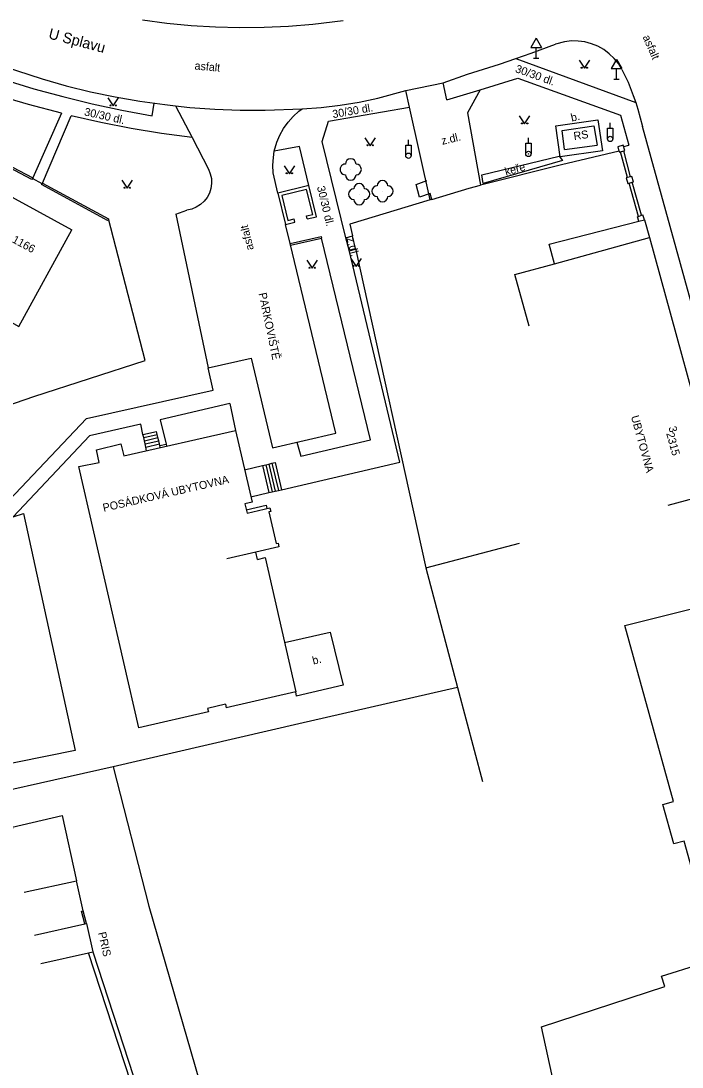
# Model space of a CAD drawing. Extents: x -584400 to -581602, y -1210894 to -1208793.
# Drawn here: x -583059.9 to -582997.9, y -1210608 to -1210509.9 of the extents above; entities that cross this region are included whole.
import ezdxf

# ---------------------------------------------------------------- set-up
doc = ezdxf.new("R2010")
doc.units = 0
for name, color, linetype in [('BUDOVY_MĚŘ', 7, 'Continuous'), ('BUDOVY_NEMĚŘ', 7, 'Continuous'), ('NÁZVY_ULIC_TOK_SMĚR', 7, 'Continuous'), ('POMOC_POPIS', 7, 'Continuous'), ('ROZHRANÍ_PLOCH', 7, 'Continuous'), ('ZELEŇ', 7, 'Continuous'), ('ZN_DOPLŇKOVÉ', 7, 'Continuous'), ('ZN_KULTUR', 7, 'Continuous'), ('Č_POPIS_EVID', 7, 'Continuous')]:
    doc.layers.add(name, color=color, linetype=linetype)

msp = doc.modelspace()

# ---------------------------------------------------------------- linework, layer by layer
at = {"layer": 'BUDOVY_MĚŘ'}
for points in [[(-583008.89, -1210521.94), (-583009.12, -1210520.16), (-583006.15, -1210519.74), (-583005.83, -1210521.55)], [(-583008.89, -1210521.94), (-583005.83, -1210521.55)], [(-583063.88, -1210524.71), (-583063.82, -1210524.74), (-583063.74, -1210524.78), (-583055.08, -1210529.47)], [(-583009.84, -1210532.66), (-583010.34, -1210530.84), (-583001.92, -1210528.67), (-583001.39, -1210528.53), (-583000.93, -1210530.21)], [(-583009.84, -1210532.66), (-583000.93, -1210530.21), (-582994.4, -1210554.01), (-582994.68, -1210554.09), (-582999.22, -1210555.33)], [(-583012.21, -1210538.5), (-583013.54, -1210533.68), (-583009.84, -1210532.66)], [(-583040.67, -1210573.96), (-583042.36, -1210574.35), (-583042.28, -1210574.66), (-583048.79, -1210576.16), (-583054.43, -1210551.67), (-583052.53, -1210551.29), (-583052.78, -1210550.1), (-583050.5, -1210549.53), (-583050.2, -1210550.67), (-583039.75, -1210548.3), (-583038.18, -1210555.01), (-583038.87, -1210555.17), (-583038.66, -1210556.05), (-583036.52, -1210555.53), (-583036.44, -1210555.88), (-583036.63, -1210555.93), (-583035.94, -1210558.89), (-583035.75, -1210558.84), (-583035.67, -1210559.19), (-583037.84, -1210559.69)], [(-583037.84, -1210559.69), (-583040.54, -1210560.32)], [(-583037.68, -1210560.38), (-583037.84, -1210559.69)], [(-583037.68, -1210560.38), (-583036.97, -1210560.21), (-583034.08, -1210572.78), (-583040.6, -1210574.28)], [(-582989.03, -1210597.01), (-582989.96, -1210593.6), (-582995.35, -1210595.1), (-582997.67, -1210586.78), (-582998.64, -1210587.05), (-582999.67, -1210583.35), (-582998.68, -1210583.07), (-583003.23, -1210566.57), (-582996.48, -1210564.9)], [(-583040.67, -1210573.96), (-583040.6, -1210574.28)], [(-583063.01, -1210586.17), (-583060.63, -1210585.62), (-583060.69, -1210585.48), (-583055.99, -1210584.37), (-583054.66, -1210590.5)], [(-583059.55, -1210591.56), (-583054.66, -1210590.5)], [(-583058.59, -1210595.61), (-583053.86, -1210594.54), (-583053.71, -1210594.51), (-583053.11, -1210597.16)], [(-583008.46, -1210616.01), (-583008.53, -1210615.79), (-583011.04, -1210604.2), (-582999.5, -1210600.4), (-582999.8, -1210599.45), (-582996.2, -1210598.31), (-582995.9, -1210599.26), (-582989.03, -1210597.01), (-582988.92, -1210597.4), (-582982.8, -1210595.66)], [(-583057.99, -1210598.26), (-583053.51, -1210597.25), (-583053.11, -1210597.16)]]:
    msp.add_lwpolyline(points, dxfattribs=at)
at = {"layer": 'BUDOVY_NEMĚŘ'}
msp.add_lwpolyline([(-583063.88, -1210524.71), (-583068.88, -1210533.59), (-583060.07, -1210538.55), (-583055.08, -1210529.47)], dxfattribs=at)
at = {"layer": 'ROZHRANÍ_PLOCH'}
for points in [[(-583048.45, -1210509.81), (-583046.18, -1210510.1), (-583043.91, -1210510.32), (-583041.62, -1210510.45), (-583039.33, -1210510.51), (-583037.05, -1210510.49), (-583034.76, -1210510.38), (-583032.48, -1210510.2), (-583029.66, -1210509.86)], [(-583056.04, -1210518.55), (-583059.16, -1210517.73), (-583062.26, -1210516.84), (-583065.33, -1210515.88), (-583068.38, -1210514.83), (-583071.41, -1210513.72), (-583074.4, -1210512.52), (-583077.36, -1210511.26), (-583079.06, -1210510.49), (-583080.38, -1210510.08)], [(-583003.51, -1210514.44), (-583003.84, -1210513.9), (-583004.25, -1210513.41), (-583004.71, -1210512.97), (-583005.22, -1210512.59), (-583005.78, -1210512.28), (-583006.37, -1210512.04), (-583006.98, -1210511.87), (-583007.62, -1210511.79), (-583008.25, -1210511.78), (-583008.89, -1210511.85), (-583009.75, -1210512.09)], [(-583066.96, -1210512.29), (-583065.01, -1210513.03), (-583057.88, -1210515.33), (-583055.61, -1210515.97), (-583053.32, -1210516.54), (-583051.02, -1210517.02), (-583048.7, -1210517.43), (-583046.36, -1210517.75), (-583045.36, -1210517.86)], [(-583013.45, -1210513.42), (-583012.02, -1210512.92), (-583009.75, -1210512.09)], [(-583067.63, -1210513.27), (-583061.37, -1210515.43), (-583058.66, -1210516.26), (-583055.92, -1210517), (-583053.17, -1210517.67), (-583050.39, -1210518.26), (-583047.55, -1210518.79), (-583047.36, -1210517.62)], [(-583020.28, -1210515.71), (-583017.98, -1210514.88), (-583014.99, -1210513.94), (-583013.45, -1210513.42)], [(-583013.45, -1210513.42), (-583002.2, -1210517.56)], [(-583003.51, -1210514.44), (-583002.93, -1210515.65), (-583002.44, -1210516.89), (-583002.2, -1210517.56)], [(-583023.77, -1210516.43), (-583020.28, -1210515.71)], [(-583019.94, -1210517.3), (-583020.28, -1210515.71)], [(-583016.79, -1210516.36), (-583013.28, -1210515.28), (-583003.63, -1210518.74), (-583002.86, -1210521.54)], [(-583033.48, -1210518.13), (-583031.7, -1210518), (-583029.92, -1210517.8), (-583028.16, -1210517.51), (-583026.41, -1210517.15), (-583023.77, -1210516.43)], [(-583023.43, -1210517.99), (-583023.77, -1210516.43)], [(-583019.94, -1210517.3), (-583016.79, -1210516.36)], [(-583016.79, -1210516.36), (-583018, -1210518.5), (-583016.76, -1210525.29)], [(-583002.2, -1210517.56), (-583002.01, -1210518.16), (-583001.59, -1210519.8)], [(-583056.04, -1210518.55), (-583058.75, -1210524.61)], [(-583045.36, -1210517.86), (-583044.02, -1210518), (-583041.67, -1210518.17), (-583039.31, -1210518.26), (-583036.96, -1210518.26), (-583033.48, -1210518.13)], [(-583045.36, -1210517.86), (-583043.81, -1210520.84)], [(-583036.1, -1210522.12), (-583035.86, -1210521.28), (-583035.58, -1210520.61), (-583035.23, -1210519.98), (-583034.81, -1210519.39), (-583034.33, -1210518.85), (-583033.8, -1210518.37), (-583033.48, -1210518.13)], [(-583029.09, -1210531.39), (-583029.4, -1210530.22), (-583031.6, -1210521.2), (-583031.01, -1210519.31), (-583023.43, -1210517.99)], [(-583021.48, -1210526.66), (-583023.43, -1210517.99)], [(-583057.84, -1210525.1), (-583055.16, -1210518.81)], [(-583043.81, -1210520.84), (-583046.67, -1210520.45), (-583049.52, -1210519.98), (-583052.36, -1210519.43), (-583055.16, -1210518.81)], [(-583009.7, -1210519.72), (-583005.76, -1210519.17), (-583005.34, -1210522.09), (-583009.29, -1210522.63), (-583009.7, -1210519.72)], [(-582989.68, -1210562.82), (-583001.59, -1210519.8)], [(-583043.81, -1210520.84), (-583042.27, -1210523.8), (-583042.1, -1210524.22), (-583042, -1210524.68), (-583041.98, -1210525.14), (-583042.05, -1210525.6), (-583042.19, -1210526.04), (-583042.4, -1210526.44), (-583042.69, -1210526.81), (-583043.03, -1210527.12), (-583043.42, -1210527.37), (-583043.84, -1210527.55), (-583044.29, -1210527.65)], [(-583032.85, -1210525.33), (-583033.75, -1210521.66), (-583036.1, -1210522.12)], [(-583003.34, -1210521.67), (-583002.86, -1210521.54)], [(-583035.77, -1210526.04), (-583036.2, -1210524.13), (-583036.24, -1210523.41), (-583036.19, -1210522.69), (-583036.1, -1210522.12)], [(-583033.01, -1210528.46), (-583032.13, -1210528.27), (-583032.85, -1210525.33), (-583035.77, -1210526.04), (-583035.05, -1210528.97), (-583034.17, -1210528.75), (-583034.24, -1210528.46)], [(-583021.34, -1210526.63), (-583021.49, -1210526.08), (-583022.49, -1210526.43), (-583022.81, -1210525.22), (-583021.81, -1210524.87)], [(-583033.01, -1210528.46), (-583033.07, -1210528.16), (-583032.49, -1210528.04), (-583033.07, -1210525.69), (-583035.4, -1210526.26), (-583034.83, -1210528.6), (-583034.24, -1210528.46)], [(-583045.32, -1210528), (-583044.29, -1210527.65)], [(-583045.32, -1210528), (-583042.29, -1210542.43), (-583038.27, -1210541.51), (-583036.26, -1210549.91), (-583030.33, -1210548.54), (-583034.6, -1210530.77), (-583035.05, -1210528.97)], [(-583034.6, -1210530.77), (-583031.7, -1210530.1), (-583031.67, -1210530.25)], [(-583034.57, -1210530.92), (-583031.67, -1210530.25)], [(-583033.99, -1210549.39), (-583033.63, -1210550.7), (-583027.09, -1210549.16), (-583031.67, -1210530.25)], [(-583029.4, -1210530.22), (-583028.76, -1210530.06)], [(-583035.43, -1210553.84), (-583024.33, -1210551.27), (-583029.09, -1210531.39)], [(-583029.09, -1210531.39), (-583028.5, -1210531.24)], [(-583073.92, -1210556.98), (-583061.09, -1210553.89), (-583060.95, -1210554.82), (-583053.72, -1210547.17), (-583041.84, -1210544.52), (-583042.29, -1210542.43)], [(-583040.28, -1210545.76), (-583046.8, -1210547.28), (-583046.24, -1210549.57)], [(-583040.28, -1210545.76), (-583039.75, -1210548.3)], [(-583048.42, -1210548.67), (-583048.62, -1210547.69), (-583053.44, -1210548.78), (-583060.59, -1210556.4), (-583059.63, -1210556.07), (-583054.78, -1210578.3), (-583068.39, -1210581.04)], [(-583048.42, -1210548.67), (-583047.14, -1210548.38)], [(-583048.35, -1210548.96), (-583048.42, -1210548.67)], [(-583048.35, -1210548.96), (-583047.07, -1210548.67)], [(-583048.28, -1210549.25), (-583048.35, -1210548.96)], [(-583048.28, -1210549.25), (-583047.01, -1210548.96)], [(-583047.07, -1210548.67), (-583047.14, -1210548.38)], [(-583047.01, -1210548.96), (-583047.07, -1210548.67)], [(-583046.94, -1210549.26), (-583047.01, -1210548.96)], [(-583048.21, -1210549.55), (-583048.28, -1210549.25)], [(-583048.21, -1210549.55), (-583046.94, -1210549.26)], [(-583048.15, -1210549.84), (-583048.21, -1210549.55)], [(-583048.15, -1210549.84), (-583046.87, -1210549.55)], [(-583048.07, -1210550.19), (-583048.15, -1210549.84)], [(-583046.87, -1210549.55), (-583046.94, -1210549.26)], [(-583046.84, -1210549.7), (-583046.87, -1210549.55)], [(-583046.84, -1210549.7), (-583046.24, -1210549.57)], [(-583046.8, -1210549.9), (-583046.84, -1210549.7)], [(-583046.24, -1210549.57), (-583046.2, -1210549.76)], [(-583038.9, -1210551.97), (-583037.22, -1210551.58)], [(-583037.22, -1210551.58), (-583036.9, -1210551.51)], [(-583037.22, -1210551.58), (-583036.62, -1210554.12)], [(-583036.9, -1210551.51), (-583036.61, -1210551.44)], [(-583036.9, -1210551.51), (-583036.3, -1210554.05)], [(-583036.61, -1210551.44), (-583036.32, -1210551.37)], [(-583036.61, -1210551.44), (-583036.01, -1210553.98)], [(-583036.32, -1210551.37), (-583036.02, -1210551.3), (-583035.43, -1210553.84)], [(-583036.32, -1210551.37), (-583035.72, -1210553.91)], [(-583036.62, -1210554.12), (-583036.3, -1210554.05)], [(-583036.3, -1210554.05), (-583036.01, -1210553.98)], [(-583036.01, -1210553.98), (-583035.72, -1210553.91)], [(-583035.72, -1210553.91), (-583035.43, -1210553.84)], [(-583038.3, -1210554.51), (-583036.62, -1210554.12)], [(-583038.74, -1210555.73), (-583036.86, -1210555.29), (-583036.79, -1210555.6)], [(-583035.14, -1210568.17), (-583030.86, -1210567.21), (-583029.64, -1210572.16), (-583034.04, -1210573.2)], [(-583034.13, -1210572.79), (-583034.04, -1210573.2)]]:
    msp.add_lwpolyline(points, dxfattribs=at)
at = {"layer": 'ZELEŇ'}
msp.add_lwpolyline([(-583016.52, -1210525.15), (-583016.63, -1210524.33), (-583009.4, -1210522.58), (-583009.08, -1210522.97), (-583016.52, -1210525.15)], dxfattribs=at)
for centre in [(-583028.94, -1210523.82), (-583028.14, -1210526.14), (-583025.96, -1210525.86)]:
    msp.add_circle(centre, 0.0005, dxfattribs=at)
for centre, start, end in [((-583029.44, -1210523.82), 89.99998, 269.99998), ((-583028.94, -1210523.32), 359.99998, 179.99998), ((-583028.44, -1210523.82), 269.99998, 89.99997), ((-583028.94, -1210524.32), 179.99998, 359.99997), ((-583028.64, -1210526.14), 90, 269.99999), ((-583028.14, -1210525.64), 360, 179.99999), ((-583027.64, -1210526.14), 270, 90), ((-583026.46, -1210525.86), 89.99999, 269.99999), ((-583025.96, -1210525.36), 0, 179.99999), ((-583025.46, -1210525.86), 270, 89.99999), ((-583028.14, -1210526.64), 180, 360), ((-583025.96, -1210526.36), 179.99999, 359.99999)]:
    msp.add_arc(centre, 0.5, start, end, dxfattribs=at)
at = {"layer": 'ZN_DOPLŇKOVÉ'}
for p, q in [((-583011.56, -1210511.514), (-583012.06, -1210512.38)), ((-583011.56, -1210511.514), (-583011.06, -1210512.38)), ((-583012.06, -1210512.38), (-583011.06, -1210512.38)), ((-583011.56, -1210513.38), (-583011.56, -1210512.38)), ((-583011.81, -1210513.38), (-583011.31, -1210513.38)), ((-583004.02, -1210513.504), (-583004.52, -1210514.37)), ((-583004.02, -1210513.504), (-583003.52, -1210514.37)), ((-583004.52, -1210514.37), (-583003.52, -1210514.37)), ((-583004.02, -1210515.37), (-583004.02, -1210514.37)), ((-583004.27, -1210515.37), (-583003.77, -1210515.37)), ((-583004.61, -1210519.96), (-583004.61, -1210519.46)), ((-583023.53, -1210521.54), (-583023.53, -1210521.04)), ((-583012.28, -1210521.37), (-583012.28, -1210520.87))]:
    msp.add_line(p, q, dxfattribs=at)
for points in [[(-583004.86, -1210520.96), (-583004.86, -1210519.96), (-583004.36, -1210519.96), (-583004.36, -1210520.96)], [(-583023.78, -1210522.54), (-583023.78, -1210521.54), (-583023.28, -1210521.54), (-583023.28, -1210522.54)], [(-583012.53, -1210522.37), (-583012.53, -1210521.37), (-583012.03, -1210521.37), (-583012.03, -1210522.37)], [(-583003.34, -1210522.09), (-583003.23, -1210522.06), (-583003.38, -1210521.54), (-583003.9, -1210521.69), (-583003.82, -1210521.98)], [(-583063.82, -1210524.74), (-583062.59, -1210522.62), (-583058.75, -1210524.61), (-583058.82, -1210524.75)], [(-583003.78, -1210522.12), (-583009.19, -1210523.38), (-583016.76, -1210525.29)], [(-583003.82, -1210521.98), (-583003.78, -1210522.12)], [(-583003.78, -1210522.12), (-583003.75, -1210522.21), (-583003.63, -1210522.17)], [(-583003.63, -1210522.17), (-583003.34, -1210522.09)], [(-583002.98, -1210524.58), (-583003.63, -1210522.17)], [(-583002.69, -1210524.5), (-583003.34, -1210522.09)], [(-583058.82, -1210524.75), (-583062.59, -1210522.8), (-583063.74, -1210524.78)], [(-583002.98, -1210524.58), (-583003.1, -1210524.62), (-583002.95, -1210525.14), (-583002.84, -1210525.11)], [(-583002.69, -1210524.5), (-583002.98, -1210524.58)], [(-583002.55, -1210525.03), (-583002.43, -1210524.99), (-583002.58, -1210524.47), (-583002.69, -1210524.5)], [(-583057.88, -1210525.17), (-583058.78, -1210524.68)], [(-583057.84, -1210525.1), (-583057.92, -1210525.24)], [(-583051.73, -1210528.6), (-583057.92, -1210525.24)], [(-583057.84, -1210525.1), (-583051.65, -1210528.46), (-583051.69, -1210528.53)], [(-583021.34, -1210526.63), (-583017.82, -1210525.59), (-583016.76, -1210525.29)], [(-583002.84, -1210525.11), (-583002.55, -1210525.03)], [(-583001.95, -1210528.23), (-583002.84, -1210525.11)], [(-583001.67, -1210528.12), (-583002.55, -1210525.03)], [(-583021.34, -1210526.63), (-583021.48, -1210526.66), (-583029.01, -1210528.94), (-583028.76, -1210530.06)], [(-583051.69, -1210528.53), (-583051.73, -1210528.6)], [(-583048.2, -1210541.72), (-583051.65, -1210528.46)], [(-583001.92, -1210528.67), (-583002.06, -1210528.27), (-583001.95, -1210528.23)], [(-583001.95, -1210528.23), (-583001.67, -1210528.12)], [(-583001.67, -1210528.12), (-583001.56, -1210528.08)], [(-583001.39, -1210528.53), (-583001.56, -1210528.08)], [(-583028.5, -1210531.24), (-583028.76, -1210530.06)], [(-583028.5, -1210531.24), (-583021.88, -1210561.18)], [(-583067.65, -1210548.19), (-583058.65, -1210545.12), (-583048.2, -1210541.72)], [(-583021.88, -1210561.18), (-583013.11, -1210558.86)], [(-583021.88, -1210561.18), (-583018.92, -1210572.39)], [(-583018.92, -1210572.39), (-583033.79, -1210575.8), (-583051.22, -1210579.82), (-583067.65, -1210583.51)], [(-583018.92, -1210572.39), (-583016.59, -1210581.2)], [(-583051.22, -1210579.82), (-583047.86, -1210592.87), (-583043.1, -1210609.32)], [(-583054.03, -1210593.32), (-583054.66, -1210590.5)], [(-583054.18, -1210593.36), (-583054.03, -1210593.32)], [(-583053.71, -1210594.51), (-583054.03, -1210593.32)], [(-583053.86, -1210594.54), (-583054.18, -1210593.36)], [(-583053.11, -1210597.16), (-583046.93, -1210616.12)], [(-583047.31, -1210616.24), (-583053.51, -1210597.25)]]:
    msp.add_lwpolyline(points, dxfattribs=at)
for centre, radius in [((-583004.61, -1210520.96), 0.25), ((-583004.61, -1210520.96), 0.005), ((-583023.53, -1210522.54), 0.25), ((-583023.53, -1210522.54), 0.005), ((-583012.28, -1210522.37), 0.25), ((-583012.28, -1210522.37), 0.005)]:
    msp.add_circle(centre, radius, dxfattribs=at)
at = {"layer": 'ZN_KULTUR'}
for points in [[(-583007.53, -1210513.59), (-583007.03, -1210514.34), (-583006.53, -1210513.59)], [(-583051.71, -1210517.12), (-583051.21, -1210517.87), (-583050.71, -1210517.12)], [(-583013.13, -1210518.81), (-583012.63, -1210519.56), (-583012.13, -1210518.81)], [(-583027.62, -1210520.85), (-583027.12, -1210521.6), (-583026.62, -1210520.85)], [(-583035.19, -1210523.48), (-583034.69, -1210524.23), (-583034.19, -1210523.48)], [(-583050.39, -1210524.84), (-583049.89, -1210525.59), (-583049.39, -1210524.84)], [(-583033.05, -1210532.34), (-583032.55, -1210533.09), (-583032.05, -1210532.34)], [(-583028.92, -1210532.16), (-583028.42, -1210532.91), (-583027.92, -1210532.16)]]:
    msp.add_lwpolyline(points, dxfattribs=at)
for centre in [(-583007.28, -1210514.29), (-583006.78, -1210514.29), (-583051.46, -1210517.82), (-583050.96, -1210517.82), (-583012.88, -1210519.51), (-583012.38, -1210519.51), (-583027.37, -1210521.55), (-583026.87, -1210521.55), (-583034.94, -1210524.18), (-583034.44, -1210524.18), (-583050.14, -1210525.54), (-583049.64, -1210525.54), (-583032.8, -1210533.04), (-583032.3, -1210533.04), (-583028.67, -1210532.86), (-583028.17, -1210532.86)]:
    msp.add_circle(centre, 0.05, dxfattribs=at)

# ---------------------------------------------------------------- texts
at = {"layer": 'NÁZVY_ULIC_TOK_SMĚR'}
msp.add_text('U Splavu', height=1, rotation=345.1873, dxfattribs=at).set_placement((-583057.34, -1210511.53))
at = {"layer": 'POMOC_POPIS'}
for s, rotation, p in [('asfalt', 293.5861, (-583001.58, -1210511.4)), ('asfalt', 354.94896, (-583043.6, -1210514.45)), ('30/30 dl.', 340.27476, (-583013.57, -1210514.68)), ('30/30 dl.', 9.87859, (-583030.59, -1210519.02)), ('30/30 dl.', 347.51454, (-583053.97, -1210518.75)), ('b.', 13.31313, (-583008.21, -1210519.35)), ('z.dl.', 13.31313, (-583020.35, -1210521.52)), ('RS', 8.11119, (-583007.99, -1210521.07)), ('30/30 dl.', 283.76079, (-583032.11, -1210525.47)), ('asfalt', 103.61776, (-583038.02, -1210531.3)), ('z.dl.', 284.83995, (-583029.33, -1210530.27)), ('PARKOVIŠTĚ', 281.83943, (-583037.58, -1210535.45)), ('UBYTOVNA', 285.3496, (-583002.67, -1210546.99)), ('POSÁDKOVÁ UBYTOVNA', 12.9387, (-583052.09, -1210555.92)), ('b.', 13.31313, (-583032.44, -1210570.24)), ('PRIS', 282.67732, (-583052.63, -1210595.38))]:
    msp.add_text(s, height=0.75, rotation=rotation, dxfattribs=at).set_placement(p)
at = {"layer": 'ZELEŇ'}
msp.add_text('keře', height=0.75, rotation=15.18928, dxfattribs=at).set_placement((-583014.38, -1210524.41))
at = {"layer": 'Č_POPIS_EVID'}
for s, rotation, p in [('1166', 331.55624, (-583060.75, -1210530.62)), ('3', 285.3496, (-582999.15, -1210548)), ('2315', 285.3496, (-582999.36, -1210548.57))]:
    msp.add_text(s, height=0.75, rotation=rotation, dxfattribs=at).set_placement(p)

doc.saveas('drawing.dxf')
